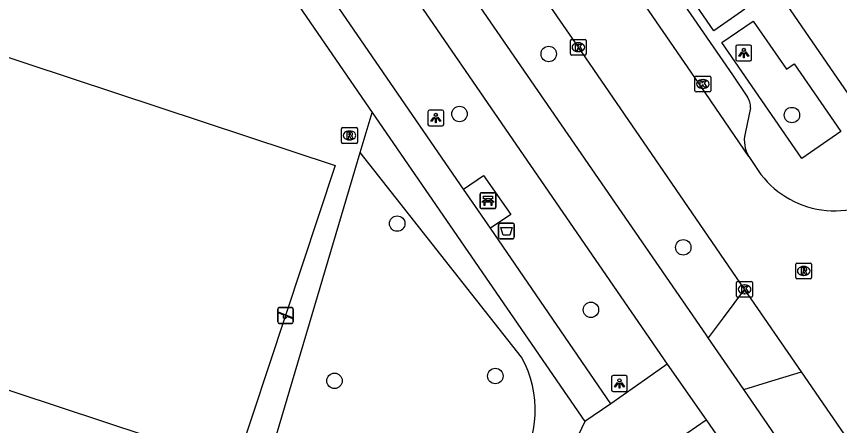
# Model space of a CAD drawing. Extents: x 159888 to 160757, y 384031 to 384746.
# Drawn here: x 160286.9 to 160339, y 384215.2 to 384241.1 of the extents above; entities that cross this region are included whole.
import ezdxf

# ---------------------------------------------------------------- set-up
doc = ezdxf.new("R2010")
doc.units = 0
for name, color, linetype in [('IMGEO_Afvalbak', 7, 'Continuous'), ('IMGEO_Bank', 7, 'Continuous'), ('IMGEO_Boom', 7, 'Continuous'), ('IMGEO_Fietspad_gesloten', 7, 'Continuous'), ('IMGEO_Groenvoorziening', 7, 'Continuous'), ('IMGEO_Kolk', 7, 'Continuous'), ('IMGEO_Lichtpunt', 7, 'Continuous'), ('IMGEO_Rijbaan_lokaal_open', 7, 'Continuous'), ('IMGEO_Rioolput', 7, 'Continuous'), ('IMGEO_Speelvoorziening', 7, 'Continuous'), ('IMGEO_Voetpad_halfverhard', 7, 'Continuous'), ('IMGEO_Voetpad_open', 7, 'Continuous')]:
    doc.layers.add(name, color=color, linetype=linetype)

msp = doc.modelspace()

# ---------------------------------------------------------------- linework, layer by layer
at = {"layer": 'IMGEO_Afvalbak'}
for p, q in [((160317.541, 384228.045), (160318.331, 384228.045)), ((160318.331, 384228.045), (160317.541, 384228.045)), ((160317.441, 384227.145), (160317.441, 384227.945)), ((160317.441, 384227.945), (160317.441, 384227.145)), ((160318.431, 384227.945), (160318.431, 384227.145)), ((160318.431, 384227.145), (160318.431, 384227.945)), ((160318.331, 384227.045), (160317.541, 384227.045)), ((160317.541, 384227.045), (160318.331, 384227.045))]:
    msp.add_line(p, q, dxfattribs=at)
msp.add_lwpolyline([(160317.584, 384227.759), (160318.288, 384227.759), (160318.139, 384227.289), (160317.733, 384227.289), (160317.584, 384227.759)], dxfattribs=at)
for centre, start, end in [((160317.541, 384227.945), 90, 180), ((160317.541, 384227.945), 90, 180), ((160318.331, 384227.945), 0, 90), ((160318.331, 384227.945), 360, 90), ((160317.541, 384227.145), 180, 270), ((160317.541, 384227.145), 180, 270), ((160318.331, 384227.145), 270, 0), ((160318.331, 384227.145), 270, 0)]:
    msp.add_arc(centre, 0.1, start, end, dxfattribs=at)
at = {"layer": 'IMGEO_Bank'}
for p, q in [((160316.271, 384229.039), (160316.271, 384229.88)), ((160316.271, 384229.88), (160316.271, 384229.039)), ((160316.346, 384229.964), (160317.187, 384229.964)), ((160317.187, 384229.964), (160316.346, 384229.964)), ((160317.271, 384229.889), (160317.271, 384229.048)), ((160317.271, 384229.048), (160317.271, 384229.889)), ((160316.968, 384229.362), (160316.575, 384229.362)), ((160316.58, 384229.47), (160316.58, 384229.576)), ((160316.624, 384229.576), (160316.624, 384229.47)), ((160316.912, 384229.582), (160316.63, 384229.582)), ((160316.63, 384229.464), (160316.912, 384229.464)), ((160316.918, 384229.47), (160316.918, 384229.576)), ((160316.962, 384229.576), (160316.962, 384229.47)), ((160317.196, 384228.964), (160316.355, 384228.964)), ((160316.355, 384228.964), (160317.196, 384228.964))]:
    msp.add_line(p, q, dxfattribs=at)
for points in [[(160316.574, 384229.582), (160316.488, 384229.582), (160316.488, 384229.743), (160317.051, 384229.743), (160317.051, 384229.582), (160316.968, 384229.582)], [(160316.518, 384229.362), (160316.376, 384229.362), (160316.488, 384229.464), (160316.574, 384229.464)], [(160316.568, 384229.355), (160316.568, 384229.148), (160316.525, 384229.148), (160316.525, 384229.355)], [(160316.968, 384229.464), (160317.051, 384229.464), (160317.163, 384229.362), (160317.024, 384229.362)], [(160317.018, 384229.355), (160317.018, 384229.148), (160316.974, 384229.148), (160316.974, 384229.355)]]:
    msp.add_lwpolyline(points, dxfattribs=at)
for centre, radius, start, end in [((160316.349, 384229.886), 0.0779, 92.4484, 184.2845), ((160316.349, 384229.886), 0.0779, 92.4484, 184.2845), ((160317.193, 384229.886), 0.0779, 2.4484, 94.2845), ((160317.193, 384229.886), 0.0779, 2.4484, 94.2845), ((160316.518, 384229.355), 0.00671, 2.8957, 87.1043), ((160316.575, 384229.355), 0.00671, 92.8957, 177.1043), ((160316.573, 384229.575), 0.00671, 2.8957, 87.1043), ((160316.573, 384229.471), 0.00671, 272.8957, 357.1043), ((160316.63, 384229.575), 0.00671, 92.8957, 177.1043), ((160316.63, 384229.471), 0.00671, 182.8957, 267.1043), ((160316.912, 384229.575), 0.00671, 2.8957, 87.1043), ((160316.912, 384229.471), 0.00671, 272.8957, 357.1043), ((160316.969, 384229.575), 0.00671, 92.8957, 177.1043), ((160316.969, 384229.471), 0.00671, 182.8957, 267.1043), ((160316.967, 384229.355), 0.00671, 2.8957, 87.1043), ((160317.024, 384229.355), 0.00671, 92.8957, 177.1043), ((160316.349, 384229.042), 0.0779, 182.4484, 274.2845), ((160316.349, 384229.042), 0.0779, 182.4484, 274.2845), ((160317.193, 384229.042), 0.0779, 272.4484, 4.2845), ((160317.193, 384229.042), 0.0779, 272.4484, 4.2845)]:
    msp.add_arc(centre, radius, start, end, dxfattribs=at)
at = {"layer": 'IMGEO_Boom'}
for centre in [(160320.61, 384238.741), (160314.961, 384234.944), (160336.001, 384234.875), (160311.021, 384228.012), (160329.124, 384226.508), (160323.279, 384222.559), (160317.23, 384218.372), (160307.049, 384218.067)]:
    msp.add_circle(centre, 0.489, dxfattribs=at)
at = {"layer": 'IMGEO_Fietspad_gesloten'}
for points in [[(160330.691, 384220.794), (160330.585, 384220.947), (160304.748, 384258.435)], [(160301.925, 384257.178), (160328.105, 384219.124)], [(160332.952, 384217.524), (160330.691, 384220.794)], [(160328.105, 384219.124), (160330.579, 384215.605)], [(160361.72, 384182.176), (160359.923, 384180.881), (160359.126, 384180.306), (160358.513, 384180.285), (160332.952, 384217.524)], [(160330.579, 384215.605), (160356.471, 384178.065)]]:
    msp.add_lwpolyline(points, dxfattribs=at)
at = {"layer": 'IMGEO_Groenvoorziening'}
for points in [[(160300.816, 384212.703), (160278.476, 384220.084), (160284.75, 384239.074), (160307.09, 384231.693), (160300.816, 384212.703)], [(160308.685, 384232.517), (160309.437, 384235.048)], [(160301.515, 384208.394), (160308.685, 384232.517)], [(160318.895, 384219.556), (160308.685, 384232.517)]]:
    msp.add_lwpolyline(points, dxfattribs=at)
msp.add_arc((160313.001, 384216.249), 6.758, 324.9818, 29.2974, dxfattribs=at)
at = {"layer": 'IMGEO_Kolk'}
for p, q in [((160321.983, 384238.739), (160321.983, 384239.591)), ((160322.058, 384239.665), (160322.91, 384239.665)), ((160322.984, 384239.591), (160322.984, 384238.739)), ((160322.471, 384239.445), (160322.496, 384239.445)), ((160322.91, 384238.665), (160322.058, 384238.665)), ((160322.494, 384238.885), (160322.469, 384238.885)), ((160329.863, 384236.413), (160329.863, 384237.265)), ((160329.938, 384237.339), (160330.79, 384237.339)), ((160330.351, 384237.119), (160330.376, 384237.119)), ((160330.864, 384237.265), (160330.864, 384236.413)), ((160330.374, 384236.559), (160330.349, 384236.559)), ((160330.79, 384236.339), (160329.938, 384236.339)), ((160332.501, 384223.43), (160332.501, 384224.282)), ((160332.576, 384224.356), (160333.428, 384224.356)), ((160332.989, 384224.136), (160333.014, 384224.136)), ((160333.502, 384224.282), (160333.502, 384223.43)), ((160333.428, 384223.356), (160332.576, 384223.356)), ((160333.012, 384223.576), (160332.987, 384223.576))]:
    msp.add_line(p, q, dxfattribs=at)
for points in [[(160321.983, 384238.739), (160321.983, 384239.591)], [(160322.058, 384239.665), (160322.91, 384239.665)], [(160322.984, 384239.591), (160322.984, 384238.739)], [(160322.304, 384239.365), (160322.427, 384239.365), (160322.427, 384239.214), (160322.557, 384239.365), (160322.721, 384239.365), (160322.575, 384239.214), (160322.728, 384238.965), (160322.576, 384238.965), (160322.491, 384239.129), (160322.427, 384239.062), (160322.427, 384238.965), (160322.304, 384238.965), (160322.304, 384239.365)], [(160322.91, 384238.665), (160322.058, 384238.665)], [(160329.863, 384236.413), (160329.863, 384237.265)], [(160329.938, 384237.339), (160330.79, 384237.339)], [(160330.184, 384237.039), (160330.307, 384237.039), (160330.307, 384236.888), (160330.437, 384237.039), (160330.601, 384237.039), (160330.455, 384236.888), (160330.608, 384236.639), (160330.456, 384236.639), (160330.371, 384236.803), (160330.307, 384236.736), (160330.307, 384236.639), (160330.184, 384236.639), (160330.184, 384237.039)], [(160330.864, 384237.265), (160330.864, 384236.413)], [(160330.79, 384236.339), (160329.938, 384236.339)], [(160332.501, 384223.43), (160332.501, 384224.282)], [(160332.576, 384224.356), (160333.428, 384224.356)], [(160332.822, 384224.056), (160332.945, 384224.056), (160332.945, 384223.905), (160333.075, 384224.056), (160333.239, 384224.056), (160333.093, 384223.905), (160333.246, 384223.656), (160333.094, 384223.656), (160333.009, 384223.82), (160332.945, 384223.753), (160332.945, 384223.656), (160332.822, 384223.656), (160332.822, 384224.056)], [(160333.502, 384224.282), (160333.502, 384223.43)], [(160333.428, 384223.356), (160332.576, 384223.356)]]:
    msp.add_lwpolyline(points, dxfattribs=at)
for centre, start, end in [((160322.06, 384239.589), 91.552, 178.448), ((160322.06, 384239.589), 91.552, 178.448), ((160322.908, 384239.589), 1.552, 88.448), ((160322.908, 384239.589), 1.552, 88.448), ((160322.06, 384238.741), 181.552, 268.448), ((160322.06, 384238.741), 181.552, 268.448), ((160322.908, 384238.741), 271.552, 358.448), ((160322.908, 384238.741), 271.552, 358.448), ((160329.94, 384237.263), 91.552, 178.448), ((160329.94, 384237.263), 91.552, 178.448), ((160330.788, 384237.263), 1.552, 88.448), ((160330.788, 384237.263), 1.552, 88.448), ((160329.94, 384236.415), 181.552, 268.448), ((160329.94, 384236.415), 181.552, 268.448), ((160330.788, 384236.415), 271.552, 358.448), ((160330.788, 384236.415), 271.552, 358.448), ((160332.578, 384224.28), 91.552, 178.448), ((160332.578, 384224.28), 91.552, 178.448), ((160333.426, 384224.28), 1.552, 88.448), ((160333.426, 384224.28), 1.552, 88.448), ((160332.578, 384223.432), 181.552, 268.448), ((160332.578, 384223.432), 181.552, 268.448), ((160333.426, 384223.432), 271.552, 358.448), ((160333.426, 384223.432), 271.552, 358.448)]:
    msp.add_arc(centre, 0.0765, start, end, dxfattribs=at)
for centre, major_axis, ratio, start_param, end_param in [((160322.47, 384239.165), (-0.387, 0.002), 0.722429, 4.712389, 7.853982), ((160322.495, 384239.165), (-0.39, 0.002), 0.717154, 1.570796, 4.712389), ((160330.35, 384236.839), (-0.387, 0.002), 0.722429, 4.712389, 7.853982), ((160330.375, 384236.839), (-0.39, 0.002), 0.717154, 1.570796, 4.712389), ((160332.988, 384223.856), (-0.387, 0.002), 0.722429, 4.712389, 7.853982), ((160333.013, 384223.856), (-0.39, 0.002), 0.717154, 1.570796, 4.712389)]:
    msp.add_ellipse(centre, major_axis=major_axis, ratio=ratio, start_param=start_param, end_param=end_param, dxfattribs=at)
at = {"layer": 'IMGEO_Lichtpunt'}
for p, q in [((160332.455, 384239.204), (160332.455, 384238.397)), ((160332.455, 384239.204), (160332.455, 384238.397)), ((160333.357, 384239.299), (160332.549, 384239.299)), ((160333.357, 384239.299), (160332.549, 384239.299)), ((160333.451, 384238.397), (160333.451, 384239.204)), ((160333.451, 384238.397), (160333.451, 384239.204)), ((160332.549, 384238.303), (160333.357, 384238.303)), ((160332.549, 384238.303), (160333.357, 384238.303)), ((160312.965, 384235.089), (160312.965, 384234.282)), ((160312.965, 384235.089), (160312.965, 384234.282)), ((160313.867, 384235.184), (160313.059, 384235.184)), ((160313.867, 384235.184), (160313.059, 384235.184)), ((160313.961, 384234.282), (160313.961, 384235.089)), ((160313.961, 384234.282), (160313.961, 384235.089)), ((160313.059, 384234.188), (160313.867, 384234.188)), ((160313.059, 384234.188), (160313.867, 384234.188)), ((160324.585, 384218.301), (160324.585, 384217.494)), ((160324.585, 384218.301), (160324.585, 384217.494)), ((160325.487, 384218.396), (160324.679, 384218.396)), ((160325.487, 384218.396), (160324.679, 384218.396)), ((160325.581, 384217.494), (160325.581, 384218.301)), ((160325.581, 384217.494), (160325.581, 384218.301)), ((160324.679, 384217.4), (160325.487, 384217.4)), ((160324.679, 384217.4), (160325.487, 384217.4))]:
    msp.add_line(p, q, dxfattribs=at)
for points in [[(160332.829, 384238.868), (160332.868, 384238.84), (160332.68, 384238.578), (160332.642, 384238.605), (160332.829, 384238.868)], [(160332.931, 384238.82), (160332.978, 384238.82), (160332.978, 384238.498), (160332.931, 384238.498), (160332.931, 384238.82)], [(160333.041, 384238.84), (160333.079, 384238.867), (160333.266, 384238.605), (160333.227, 384238.577), (160333.041, 384238.84)], [(160313.339, 384234.753), (160313.378, 384234.725), (160313.19, 384234.463), (160313.152, 384234.49), (160313.339, 384234.753)], [(160313.441, 384234.705), (160313.488, 384234.705), (160313.488, 384234.383), (160313.441, 384234.383), (160313.441, 384234.705)], [(160313.551, 384234.725), (160313.589, 384234.752), (160313.776, 384234.49), (160313.737, 384234.462), (160313.551, 384234.725)], [(160324.959, 384217.965), (160324.998, 384217.937), (160324.81, 384217.675), (160324.772, 384217.702), (160324.959, 384217.965)], [(160325.061, 384217.917), (160325.108, 384217.917), (160325.108, 384217.595), (160325.061, 384217.595), (160325.061, 384217.917)], [(160325.171, 384217.937), (160325.209, 384217.964), (160325.396, 384217.702), (160325.357, 384217.674), (160325.171, 384217.937)]]:
    msp.add_lwpolyline(points, dxfattribs=at)
for centre in [(160332.954, 384239.002), (160313.464, 384234.887), (160325.084, 384218.099)]:
    msp.add_circle(centre, 0.0994, dxfattribs=at)
for centre, start, end in [((160332.549, 384239.204), 90, 180), ((160332.549, 384239.204), 90, 180), ((160333.357, 384239.204), 0, 90), ((160333.357, 384239.204), 0, 90), ((160332.549, 384238.397), 180, 270), ((160332.549, 384238.397), 180, 270), ((160333.357, 384238.397), 270, 0), ((160333.357, 384238.397), 270, 360), ((160313.059, 384235.089), 90, 180), ((160313.059, 384235.089), 90, 180), ((160313.867, 384235.089), 0, 90), ((160313.867, 384235.089), 0, 90), ((160313.059, 384234.282), 180, 270), ((160313.059, 384234.282), 180, 270), ((160313.867, 384234.282), 270, 0), ((160313.867, 384234.282), 270, 360), ((160324.679, 384218.301), 90, 180), ((160324.679, 384218.301), 90, 180), ((160325.487, 384218.301), 0, 90), ((160325.487, 384218.301), 0, 90), ((160324.679, 384217.494), 180, 270), ((160324.679, 384217.494), 180, 270), ((160325.487, 384217.494), 270, 0), ((160325.487, 384217.494), 270, 360)]:
    msp.add_arc(centre, 0.0946, start, end, dxfattribs=at)
at = {"layer": 'IMGEO_Rijbaan_lokaal_open'}
for points in [[(160333.27, 384232.249), (160330.545, 384236.25), (160317.293, 384255.522)], [(160333.002, 384223.856), (160326.378, 384233.514), (160322.484, 384239.165), (160314.203, 384251.171), (160312.362, 384253.857)], [(160333.27, 384232.249), (160333.861, 384231.373)], [(160336.597, 384218.641), (160333.002, 384223.856)], [(160357.438, 384188.412), (160353.761, 384193.768), (160351.005, 384197.748), (160345.217, 384206.146), (160336.597, 384218.641)]]:
    msp.add_lwpolyline(points, dxfattribs=at)
msp.add_arc((160338.702, 384234.681), 5.864, 214.3481, 309.5638, dxfattribs=at)
at = {"layer": 'IMGEO_Rioolput'}
for p, q in [((160307.501, 384233.161), (160307.501, 384234.013)), ((160307.576, 384234.087), (160308.428, 384234.087)), ((160307.989, 384233.867), (160308.014, 384233.867)), ((160308.502, 384234.013), (160308.502, 384233.161)), ((160308.012, 384233.307), (160307.987, 384233.307)), ((160308.428, 384233.087), (160307.576, 384233.087)), ((160336.244, 384224.593), (160336.244, 384225.445)), ((160336.319, 384225.519), (160337.171, 384225.519)), ((160337.245, 384225.445), (160337.245, 384224.593)), ((160336.732, 384225.299), (160336.757, 384225.299)), ((160337.171, 384224.519), (160336.319, 384224.519)), ((160336.755, 384224.739), (160336.73, 384224.739))]:
    msp.add_line(p, q, dxfattribs=at)
for points in [[(160307.501, 384233.161), (160307.501, 384234.013)], [(160307.576, 384234.087), (160308.428, 384234.087)], [(160308.09, 384233.785), (160307.838, 384233.787), (160307.838, 384233.387)], [(160308.502, 384234.013), (160308.502, 384233.161)], [(160307.838, 384233.387), (160307.962, 384233.387), (160307.962, 384233.549), (160307.973, 384233.549)], [(160308.016, 384233.706), (160307.962, 384233.706), (160307.962, 384233.625)], [(160307.962, 384233.625), (160308.014, 384233.625)], [(160308.02, 384233.52), (160308.091, 384233.387), (160308.231, 384233.387), (160308.166, 384233.513)], [(160308.428, 384233.087), (160307.576, 384233.087)], [(160336.244, 384224.593), (160336.244, 384225.445)], [(160336.319, 384225.519), (160337.171, 384225.519)], [(160337.245, 384225.445), (160337.245, 384224.593)], [(160336.833, 384225.217), (160336.581, 384225.219), (160336.581, 384224.819)], [(160336.581, 384224.819), (160336.705, 384224.819), (160336.705, 384224.981), (160336.716, 384224.981)], [(160336.759, 384225.138), (160336.705, 384225.138), (160336.705, 384225.057)], [(160336.705, 384225.057), (160336.757, 384225.057)], [(160336.763, 384224.952), (160336.834, 384224.819), (160336.974, 384224.819), (160336.909, 384224.945)], [(160337.171, 384224.519), (160336.319, 384224.519)]]:
    msp.add_lwpolyline(points, dxfattribs=at)
for centre, radius, start, end in [((160307.578, 384234.011), 0.0765, 91.552, 178.448), ((160307.578, 384234.011), 0.0765, 91.552, 178.448), ((160308.089, 384233.675), 0.109, 350.3612, 89.416), ((160308.426, 384234.011), 0.0765, 1.552, 88.448), ((160308.426, 384234.011), 0.0765, 1.552, 88.448), ((160307.972, 384233.496), 0.0533, 26.0293, 88.6989), ((160307.998, 384233.814), 0.19, 274.7715, 282.9687), ((160308.022, 384233.61), 0.0964, 77.0061, 93.1865), ((160308.036, 384233.667), 0.0378, 276.6634, 79.6772), ((160308.087, 384233.675), 0.112, 277.5842, 350.9817), ((160308.071, 384233.46), 0.108, 29.5134, 73.7905), ((160307.578, 384233.163), 0.0765, 181.552, 268.448), ((160307.578, 384233.163), 0.0765, 181.552, 268.448), ((160308.426, 384233.163), 0.0765, 271.552, 358.448), ((160308.426, 384233.163), 0.0765, 271.552, 358.448), ((160336.321, 384225.443), 0.0765, 91.552, 178.448), ((160336.321, 384225.443), 0.0765, 91.552, 178.448), ((160337.169, 384225.443), 0.0765, 1.552, 88.448), ((160337.169, 384225.443), 0.0765, 1.552, 88.448), ((160336.715, 384224.928), 0.0533, 26.0293, 88.6989), ((160336.741, 384225.246), 0.19, 274.7715, 282.9687), ((160336.765, 384225.042), 0.0964, 77.0061, 93.1865), ((160336.779, 384225.099), 0.0378, 276.6634, 79.6772), ((160336.832, 384225.107), 0.109, 350.3612, 89.416), ((160336.83, 384225.107), 0.112, 277.5842, 350.9817), ((160336.814, 384224.892), 0.108, 29.5134, 73.7905), ((160336.321, 384224.595), 0.0765, 181.552, 268.448), ((160336.321, 384224.595), 0.0765, 181.552, 268.448), ((160337.169, 384224.595), 0.0765, 271.552, 358.448), ((160337.169, 384224.595), 0.0765, 271.552, 358.448)]:
    msp.add_arc(centre, radius, start, end, dxfattribs=at)
for centre, major_axis, ratio, start_param, end_param in [((160307.988, 384233.587), (-0.387, 0.002), 0.722429, 4.712389, 7.853982), ((160308.013, 384233.587), (-0.39, 0.002), 0.717154, 1.570796, 4.712389), ((160336.731, 384225.019), (-0.387, 0.002), 0.722429, 4.712389, 7.853982), ((160336.756, 384225.019), (-0.39, 0.002), 0.717154, 1.570796, 4.712389)]:
    msp.add_ellipse(centre, major_axis=major_axis, ratio=ratio, start_param=start_param, end_param=end_param, dxfattribs=at)
at = {"layer": 'IMGEO_Speelvoorziening'}
for p, q in [((160303.456, 384221.796), (160303.456, 384222.596)), ((160303.456, 384222.596), (160303.456, 384221.796)), ((160303.839, 384222.224), (160303.5, 384222.361)), ((160303.525, 384222.421), (160304.401, 384222.068)), ((160303.556, 384222.696), (160304.346, 384222.696)), ((160304.346, 384222.696), (160303.556, 384222.696)), ((160304.446, 384222.596), (160304.446, 384221.796)), ((160304.446, 384221.796), (160304.446, 384222.596)), ((160304.377, 384222.008), (160304.037, 384222.145)), ((160304.346, 384221.696), (160303.556, 384221.696)), ((160303.556, 384221.696), (160304.346, 384221.696))]:
    msp.add_line(p, q, dxfattribs=at)
for centre, radius, start, end in [((160303.556, 384222.596), 0.1, 90, 180), ((160303.556, 384222.596), 0.1, 90, 180), ((160303.513, 384222.391), 0.0327, 68.078, 248.078), ((160304.346, 384222.596), 0.1, 0, 90), ((160304.346, 384222.596), 0.1, 360, 90), ((160303.556, 384221.796), 0.1, 180, 270), ((160303.556, 384221.796), 0.1, 180, 270), ((160303.918, 384222.134), 0.12, 130.9928, 5.1632), ((160304.346, 384221.796), 0.1, 270, 0), ((160304.346, 384221.796), 0.1, 270, 0), ((160304.389, 384222.038), 0.0327, 248.078, 68.078)]:
    msp.add_arc(centre, radius, start, end, dxfattribs=at)
at = {"layer": 'IMGEO_Voetpad_halfverhard'}
for points in [[(160275.61, 384284.187), (160309.437, 384235.048)], [(160315.208, 384230.198), (160301.105, 384250.714)], [(160309.437, 384235.048), (160322.893, 384215.5)], [(160324.548, 384216.611), (160316.915, 384227.715)]]:
    msp.add_lwpolyline(points, dxfattribs=at)
at = {"layer": 'IMGEO_Voetpad_open'}
for points in [[(160340.225, 384235.253), (160330.097, 384250), (160318.92, 384266.275)], [(160320.66, 384254.201), (160332.238, 384237.414), (160333.192, 384236.005)], [(160326.906, 384250.459), (160333.017, 384241.563), (160331.048, 384240.211), (160324.932, 384249.106), (160326.906, 384250.459)], [(160333.537, 384240.821), (160335.652, 384237.788), (160336.142, 384238.119), (160339.089, 384233.826), (160336.625, 384232.13), (160331.569, 384239.458), (160333.537, 384240.821)], [(160333.374, 384235.34), (160333.033, 384233.71)], [(160315.208, 384230.198), (160316.479, 384231.06), (160318.21, 384228.593), (160316.915, 384227.715)], [(160316.915, 384227.715), (160315.208, 384230.198)], [(160333.002, 384223.856), (160331.643, 384222.055), (160330.691, 384220.794)], [(160328.105, 384219.124), (160326.88, 384218.258), (160324.548, 384216.611)], [(160332.952, 384217.524), (160334.455, 384217.985), (160336.597, 384218.641)], [(160324.548, 384216.611), (160322.893, 384215.5)], [(160326.934, 384213.116), (160329.34, 384214.759), (160330.579, 384215.605)], [(160322.893, 384215.5), (160322.23, 384214.136)]]:
    msp.add_lwpolyline(points, dxfattribs=at)
for centre, radius, start, end in [((160332.299, 384235.403), 1.077, 356.6363, 33.976), ((160334.982, 384233.276), 1.996, 167.4564, 210.9718)]:
    msp.add_arc(centre, radius, start, end, dxfattribs=at)

doc.saveas('drawing.dxf')
